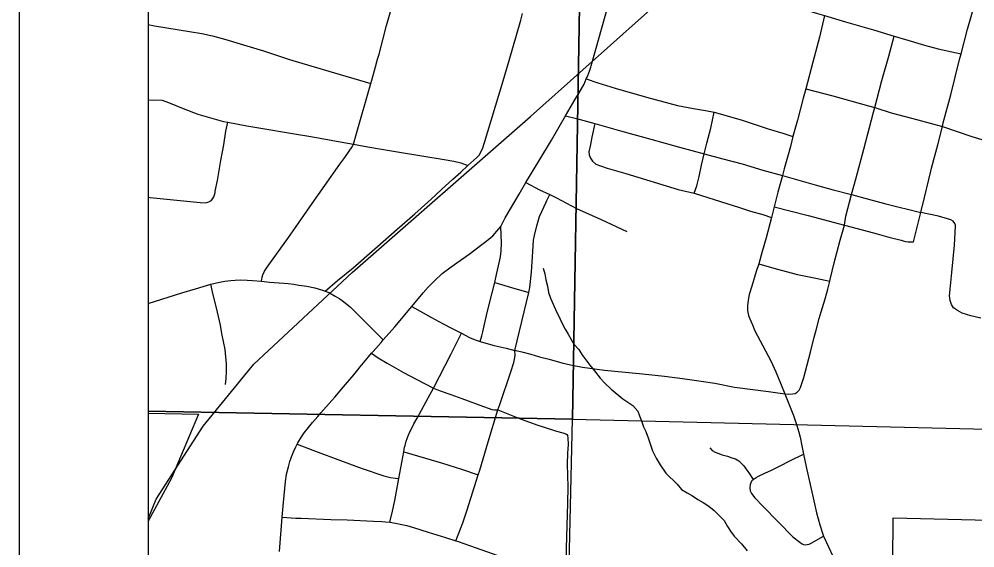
# Model space of a CAD drawing. Extents: x -7.9 to 76.1, y 0 to 22.
# Drawn here: x 2 to 2.741, y 20.221 to 20.631 of the extents above; entities that cross this region are included whole.
import ezdxf

# ---------------------------------------------------------------- set-up
doc = ezdxf.new("R2010")
doc.units = 0
for name, color, linetype in [('Default', 7, 'Continuous'), ('GM_X_City_Street', 7, 'Continuous'), ('GM_X_Corporation', 7, 'Continuous'), ('GM_X_County_Road', 7, 'Continuous'), ('GM_X_Minor_River', 7, 'Continuous'), ('GM_X_Rail_Line', 7, 'Continuous'), ('GM_X_Section', 7, 'Continuous'), ('GM_X_State_Route', 7, 'Continuous'), ('SC_Scratch1', 7, 'Continuous'), ('SH_Data', 7, 'Continuous')]:
    doc.layers.add(name, color=color, linetype=linetype)

msp = doc.modelspace()

# ---------------------------------------------------------------- linework, layer by layer
at = {"layer": 'Default'}
msp.add_lwpolyline([(2.43893, 20.9), (2.1, 20.9), (2.1, 20.32713), (2.42909, 20.32093)], close=True, dxfattribs=at)
at = {"layer": 'GM_X_City_Street'}
for points in [[(2.46739, 20.67947), (2.49183, 20.67258), (2.51941, 20.66464), (2.54554, 20.65749), (2.57353, 20.64938), (2.59296, 20.64347), (2.61925, 20.63547), (2.62476, 20.63371), (2.64095, 20.62905), (2.66264, 20.62264), (2.67867, 20.61778), (2.6892, 20.6146), (2.70231, 20.61089), (2.71284, 20.60811), (2.72329, 20.6057), (2.73054, 20.60417)], [(2.69364, 20.45827), (2.69755, 20.47389), (2.69928, 20.48113), (2.70041, 20.48584), (2.70054, 20.48631), (2.70701, 20.51303), (2.70763, 20.51557), (2.71021, 20.52511), (2.71248, 20.53348), (2.71609, 20.54779), (2.71682, 20.55071), (2.72258, 20.57232), (2.72935, 20.59979), (2.73054, 20.60417), (2.73562, 20.62311), (2.74072, 20.64098), (2.74371, 20.65146), (2.74661, 20.66275), (2.74903, 20.67255), (2.75092, 20.67896)], [(2.1879, 20.42777), (2.18845, 20.43083), (2.189, 20.43287), (2.19038, 20.43568), (2.19199, 20.43805), (2.1937, 20.44056), (2.20885, 20.46181), (2.21424, 20.46937), (2.2255, 20.48542), (2.24882, 20.51865), (2.25255, 20.52378), (2.25603, 20.5287), (2.25838, 20.53201), (2.25942, 20.53409), (2.26165, 20.54223), (2.2728, 20.58118), (2.27354, 20.58373), (2.2764, 20.59397), (2.27806, 20.59991), (2.27915, 20.6038), (2.28494, 20.62602), (2.28549, 20.62789), (2.29034, 20.64469)], [(2.23739, 20.42012), (2.24703, 20.42838), (2.25905, 20.43808), (2.2739, 20.45106), (2.27806, 20.45476), (2.2931, 20.46814), (2.30687, 20.48005), (2.31923, 20.49125), (2.32761, 20.49891), (2.33638, 20.50689), (2.34255, 20.51249), (2.3479, 20.51751), (2.35494, 20.52374), (2.35673, 20.52554), (2.35825, 20.52833), (2.35965, 20.53134), (2.36103, 20.53535), (2.36625, 20.55243), (2.37542, 20.58321), (2.37998, 20.59882), (2.38911, 20.6303), (2.39049, 20.6353)], [(2.1, 20.62675), (2.1049, 20.62595), (2.13212, 20.62152), (2.14182, 20.61978), (2.15006, 20.61807), (2.16039, 20.61514), (2.1714, 20.61184), (2.18947, 20.60641), (2.20962, 20.59982), (2.24026, 20.59059), (2.2728, 20.58118)], [(2.59382, 20.34061), (2.59708, 20.34034), (2.59972, 20.3404), (2.60191, 20.34064), (2.60356, 20.34178), (2.6049, 20.34327), (2.60602, 20.34531), (2.60667, 20.34703), (2.6085, 20.35312), (2.61376, 20.3728), (2.61668, 20.38437), (2.61809, 20.38993), (2.62049, 20.39889), (2.62206, 20.40409), (2.6251, 20.41416), (2.62634, 20.41869), (2.62715, 20.42167), (2.62872, 20.42782), (2.62908, 20.42921), (2.63214, 20.44213), (2.63693, 20.45972), (2.64009, 20.47129), (2.64127, 20.47827), (2.64571, 20.495), (2.64916, 20.50794), (2.65507, 20.53011), (2.66277, 20.55878), (2.66379, 20.5624), (2.66921, 20.58335), (2.67444, 20.6024), (2.67867, 20.61778)], [(2.43981, 20.58461), (2.44897, 20.58153), (2.4623, 20.57751), (2.48652, 20.57062), (2.51075, 20.56407), (2.52304, 20.56178), (2.53246, 20.56017), (2.53902, 20.55882), (2.56013, 20.55294), (2.58092, 20.54607), (2.5924, 20.54249), (2.60018, 20.54006)], [(2.61009, 20.57705), (2.63115, 20.57161), (2.65877, 20.56385), (2.66379, 20.5624), (2.67646, 20.55838), (2.69694, 20.55284), (2.71609, 20.54779)], [(2.1, 20.56808), (2.10445, 20.56848), (2.11084, 20.5681), (2.11598, 20.56642), (2.12715, 20.5616), (2.13869, 20.55726), (2.14942, 20.5543), (2.15858, 20.55177), (2.16182, 20.5511)], [(2.42385, 20.55611), (2.43233, 20.55392), (2.44645, 20.55007), (2.46632, 20.54444), (2.48993, 20.53786), (2.51213, 20.53167), (2.53131, 20.52652), (2.5459, 20.52265), (2.56069, 20.51872), (2.57684, 20.51403), (2.59201, 20.50971), (2.6175, 20.50266), (2.63132, 20.49876), (2.64571, 20.495), (2.65877, 20.4915), (2.67218, 20.48791), (2.69928, 20.48113)], [(2.52358, 20.49604), (2.52556, 20.50172), (2.5274, 20.50907), (2.52916, 20.51777), (2.53131, 20.52652), (2.53337, 20.5349), (2.53648, 20.54651), (2.53902, 20.55882)], [(2.15217, 20.49759), (2.15381, 20.50599), (2.15645, 20.5215), (2.15865, 20.53355), (2.16022, 20.54408), (2.16182, 20.5511)], [(2.16182, 20.5511), (2.17653, 20.54824), (2.18292, 20.54713), (2.21659, 20.54161), (2.22305, 20.54053), (2.23074, 20.53925), (2.24901, 20.53597), (2.25942, 20.53409), (2.2677, 20.5326), (2.27806, 20.53074), (2.29498, 20.5278), (2.32977, 20.52227), (2.3372, 20.52088), (2.34248, 20.5197), (2.3479, 20.51751)], [(2.44645, 20.55007), (2.44427, 20.53938), (2.44315, 20.53387), (2.44199, 20.52821), (2.44222, 20.52588), (2.44323, 20.52331), (2.44461, 20.5209), (2.44727, 20.51846), (2.45598, 20.5155), (2.47052, 20.51133), (2.5111, 20.49892), (2.52358, 20.49604), (2.54978, 20.48784), (2.558, 20.4852), (2.56735, 20.48222), (2.57673, 20.47943), (2.58363, 20.47716)], [(2.71609, 20.54779), (2.73891, 20.54007), (2.75438, 20.53541)], [(2.39295, 20.50444), (2.40366, 20.49875), (2.41164, 20.49498), (2.41686, 20.49248), (2.43232, 20.48427), (2.45153, 20.47573), (2.47144, 20.46624)], [(2.14911, 20.49071), (2.15022, 20.49196), (2.15091, 20.49325), (2.15152, 20.49486), (2.15196, 20.49654), (2.15217, 20.49759)], [(2.1, 20.49302), (2.10164, 20.49283), (2.1405, 20.48877), (2.14447, 20.4886), (2.14632, 20.48915), (2.14754, 20.48964), (2.14839, 20.49009), (2.14911, 20.49071)], [(2.38458, 20.37419), (2.39523, 20.41914), (2.3962, 20.42289), (2.39731, 20.43484), (2.39848, 20.45074), (2.39895, 20.45956), (2.39971, 20.46329), (2.40151, 20.47064), (2.40366, 20.47789), (2.40868, 20.48914), (2.40934, 20.4904), (2.41164, 20.49498)], [(2.58572, 20.48555), (2.61191, 20.47879), (2.64009, 20.47129)], [(2.74595, 20.39908), (2.73805, 20.40109), (2.73153, 20.40307), (2.72786, 20.40503), (2.72476, 20.40715), (2.72322, 20.40965), (2.7222, 20.41274), (2.72173, 20.41654), (2.7219, 20.41869), (2.72213, 20.42173), (2.72332, 20.43449), (2.72537, 20.45587), (2.72634, 20.47041), (2.72617, 20.47131), (2.72566, 20.47254), (2.72446, 20.47433), (2.72274, 20.47528), (2.71304, 20.47822), (2.69928, 20.48113)], [(2.35748, 20.38105), (2.35879, 20.38559), (2.35957, 20.38845), (2.36309, 20.40348), (2.36687, 20.41869), (2.36886, 20.42672), (2.37027, 20.43293), (2.37182, 20.43972), (2.37331, 20.44671), (2.37383, 20.45135), (2.37404, 20.45729), (2.3735, 20.47019)], [(2.64009, 20.47129), (2.65877, 20.4663), (2.66561, 20.46445), (2.67459, 20.46192), (2.68414, 20.45958), (2.68562, 20.45915), (2.68758, 20.4587), (2.68964, 20.45841), (2.69364, 20.45827)], [(2.57376, 20.44141), (2.5872, 20.43734), (2.60384, 20.43314), (2.61793, 20.43008), (2.62872, 20.42782)], [(2.15995, 20.34762), (2.16062, 20.35244), (2.16095, 20.35816), (2.16083, 20.36388), (2.15974, 20.37494), (2.15856, 20.38111), (2.15735, 20.38739), (2.15615, 20.39362), (2.15387, 20.40384), (2.14996, 20.41965), (2.14865, 20.42548)], [(2.36886, 20.42672), (2.38182, 20.423), (2.39523, 20.41914)], [(2.30454, 20.40825), (2.3198, 20.3997), (2.32563, 20.39661), (2.3294, 20.39461), (2.33495, 20.39166), (2.34315, 20.38746)], [(2.28742, 20.24092), (2.28958, 20.24942), (2.2913, 20.2577), (2.29448, 20.27481), (2.29832, 20.2956), (2.29896, 20.29905), (2.29937, 20.30055), (2.30024, 20.30372), (2.30172, 20.30789), (2.30301, 20.31094), (2.30451, 20.31396), (2.30626, 20.31718), (2.30874, 20.32172), (2.3189, 20.34036), (2.32127, 20.345), (2.33519, 20.37153), (2.34315, 20.38746)], [(2.34315, 20.38746), (2.34936, 20.38428), (2.3523, 20.38295), (2.35523, 20.3818), (2.35748, 20.38105)], [(2.35748, 20.38105), (2.36208, 20.37969), (2.36833, 20.37805), (2.37779, 20.37583), (2.38458, 20.37419), (2.38545, 20.37399), (2.39085, 20.37277), (2.39692, 20.3713), (2.40365, 20.36927), (2.41117, 20.36735), (2.42083, 20.36461), (2.42766, 20.36292), (2.43704, 20.36128), (2.45406, 20.35889), (2.48343, 20.35604), (2.50044, 20.35419), (2.5146, 20.3525), (2.52903, 20.35038), (2.53957, 20.34882), (2.55475, 20.34575), (2.58134, 20.34235), (2.59382, 20.34061)], [(2.27343, 20.37193), (2.2786, 20.3685), (2.28544, 20.36416), (2.29822, 20.35707), (2.30848, 20.35158), (2.32127, 20.345), (2.32651, 20.34276), (2.33472, 20.34003), (2.34335, 20.33699), (2.36024, 20.33059), (2.3646, 20.32901), (2.3667, 20.32835), (2.36882, 20.32803), (2.37132, 20.32818), (2.38935, 20.32074), (2.40239, 20.31625), (2.40651, 20.31483), (2.41687, 20.3116), (2.42183, 20.31024), (2.42404, 20.30952), (2.4249, 20.30888), (2.42551, 20.30803)], [(2.33877, 20.22659), (2.34412, 20.24047), (2.34741, 20.25068), (2.3561, 20.27761), (2.35726, 20.2812), (2.36375, 20.30322), (2.37132, 20.32818), (2.37276, 20.33215), (2.38144, 20.35747), (2.38359, 20.36467), (2.38418, 20.36723), (2.38467, 20.37053), (2.38458, 20.37419)], [(2.424, 20.1965), (2.42439, 20.20644), (2.4246, 20.22096), (2.4256, 20.25575), (2.42572, 20.26835), (2.42542, 20.28593), (2.42571, 20.29455), (2.4261, 20.30133), (2.42588, 20.30629), (2.42551, 20.30803)], [(2.21554, 20.30136), (2.22783, 20.29684), (2.25122, 20.28805), (2.26613, 20.28272), (2.28287, 20.27699), (2.28811, 20.27554), (2.29185, 20.27502), (2.29448, 20.27481)], [(2.53563, 20.2985), (2.53764, 20.29662), (2.53989, 20.29525), (2.54194, 20.29445), (2.54541, 20.29322), (2.54941, 20.2922), (2.55285, 20.29098), (2.55562, 20.29002), (2.55811, 20.28851), (2.56038, 20.28653), (2.56197, 20.28463), (2.56377, 20.28234), (2.5659, 20.27935), (2.56929, 20.2742), (2.56801, 20.27291), (2.567, 20.27028), (2.56669, 20.26763), (2.56705, 20.26517), (2.56795, 20.26316), (2.57054, 20.25985), (2.57706, 20.25325), (2.60015, 20.22958), (2.60541, 20.2254), (2.60693, 20.22441), (2.60841, 20.22377), (2.60978, 20.22353), (2.61278, 20.224), (2.6144, 20.22479), (2.62398, 20.23025)], [(2.29832, 20.2956), (2.31524, 20.29063), (2.3284, 20.28674), (2.34314, 20.28218), (2.3561, 20.27761)], [(2.56929, 20.2742), (2.57155, 20.27571), (2.57345, 20.27664), (2.57837, 20.27893), (2.58349, 20.28129), (2.58983, 20.28432), (2.59828, 20.28869), (2.60836, 20.29365)], [(2.20407, 20.24478), (2.21466, 20.24419), (2.21863, 20.24401), (2.24175, 20.24319), (2.25448, 20.24271), (2.27474, 20.2418), (2.28133, 20.24153), (2.28424, 20.24127), (2.28742, 20.24092), (2.292, 20.24025), (2.29691, 20.23928), (2.30081, 20.23829), (2.30594, 20.23683), (2.31736, 20.23319), (2.33073, 20.22909), (2.33877, 20.22659), (2.34056, 20.22603), (2.35371, 20.22137), (2.3676, 20.21638), (2.37334, 20.21429), (2.37474, 20.21377), (2.4096, 20.20153), (2.424, 20.1965)]]:
    msp.add_lwpolyline(points, dxfattribs=at)
at = {"layer": 'GM_X_Corporation'}
msp.add_lwpolyline([(3.73705, 20.9), (2.1, 20.9), (2.1, 20.32547), (2.13909, 20.3247), (2.11815, 20.27512), (2.1, 20.24182), (2.1, 20.11437), (2.11627, 20.09137), (2.18176, 20.10791), (2.41814, 20.16758), (2.62296, 20.20833), (2.6405, 20.17691), (2.64749, 20.18312), (2.67775, 20.21), (2.67792, 20.24438), (2.90025, 20.23882), (2.90507, 20.30438), (2.96613, 20.30239), (2.9996, 20.30322), (3.07654, 20.30512), (3.07694, 20.50096), (3.40799, 20.48207)], dxfattribs=at)
at = {"layer": 'GM_X_County_Road'}
msp.add_lwpolyline([(2.62476, 20.63371), (2.62074, 20.61699), (2.61558, 20.59763), (2.61009, 20.57705), (2.60823, 20.56974), (2.60363, 20.55281), (2.60018, 20.54006), (2.59817, 20.53222), (2.59607, 20.52398), (2.59347, 20.51483), (2.59201, 20.50971), (2.58853, 20.4969), (2.58572, 20.48555), (2.58363, 20.47716), (2.57943, 20.4615), (2.57635, 20.45078), (2.57376, 20.44141), (2.57175, 20.43547), (2.56825, 20.42406), (2.56631, 20.41757), (2.56548, 20.41312), (2.56488, 20.40885), (2.56499, 20.40508), (2.5658, 20.40132), (2.56669, 20.39873), (2.56871, 20.39394), (2.57067, 20.38931), (2.5789, 20.37374), (2.58297, 20.36597), (2.58685, 20.35765), (2.59055, 20.34887), (2.59382, 20.34061), (2.60066, 20.32368), (2.60329, 20.31598), (2.60475, 20.3108), (2.6057, 20.30686), (2.607, 20.30028), (2.60836, 20.29365), (2.61055, 20.28383), (2.61535, 20.26231), (2.61856, 20.24825), (2.62103, 20.23888), (2.62398, 20.23025), (2.62771, 20.22188), (2.63114, 20.21459)], dxfattribs=at)
at = {"layer": 'GM_X_Minor_River'}
msp.add_lwpolyline([(2.40642, 20.43798), (2.40763, 20.43345), (2.40847, 20.42892), (2.40969, 20.42401), (2.41053, 20.4191), (2.41212, 20.41458), (2.41409, 20.41007), (2.41684, 20.40405), (2.4188, 20.4003), (2.42038, 20.39653), (2.42351, 20.39052), (2.42585, 20.38678), (2.42819, 20.38265), (2.43014, 20.37889), (2.434, 20.37479), (2.43634, 20.37104), (2.44253, 20.36282), (2.44639, 20.35833), (2.45065, 20.35273), (2.45412, 20.349), (2.45913, 20.34416), (2.46834, 20.33674), (2.47599, 20.33157), (2.47986, 20.32709), (2.48105, 20.32333), (2.48263, 20.31956), (2.48423, 20.31504), (2.48618, 20.31129), (2.48778, 20.30639), (2.49136, 20.29622), (2.49411, 20.29058), (2.49723, 20.28533), (2.5015, 20.27896), (2.51035, 20.2704), (2.51383, 20.26629), (2.51803, 20.26372), (2.52223, 20.26152), (2.52645, 20.25856), (2.53065, 20.25636), (2.53486, 20.2534), (2.53908, 20.25007), (2.54332, 20.24597), (2.54679, 20.24224), (2.54951, 20.23774), (2.55185, 20.23399), (2.55456, 20.23025), (2.56034, 20.22429), (2.5646, 20.21868)], dxfattribs=at)
at = {"layer": 'GM_X_Rail_Line'}
msp.add_lwpolyline([(2.1, 20.24354), (2.10641, 20.25873), (2.14272, 20.31539), (2.18204, 20.36346), (2.25833, 20.43461), (2.39668, 20.55564), (2.51835, 20.66438), (2.60263, 20.73145), (2.66693, 20.77716), (2.74484, 20.81794), (2.83376, 20.8494), (2.97671, 20.88078), (3.08282, 20.9)], dxfattribs=at)
at = {"layer": 'GM_X_Section'}
msp.add_lwpolyline([(3.44816, 20.29633), (3.41682, 19.27112), (2.40571, 19.29621), (2.42909, 20.32093)], close=True, dxfattribs=at)
at = {"layer": 'GM_X_State_Route'}
for points in [[(2.44343, 20.59381), (2.44376, 20.59484), (2.44989, 20.61681), (2.46334, 20.66497), (2.46739, 20.67947)], [(2.43981, 20.58461), (2.44047, 20.58594), (2.44242, 20.59073), (2.44343, 20.59381)], [(2.42385, 20.55611), (2.43113, 20.56857), (2.43532, 20.5756), (2.43816, 20.58065), (2.43981, 20.58461)], [(2.39295, 20.50444), (2.40314, 20.52097), (2.41288, 20.53725), (2.42385, 20.55611)], [(2.3735, 20.47019), (2.37703, 20.47683), (2.38772, 20.49523), (2.39295, 20.50444)], [(2.30454, 20.40825), (2.31328, 20.41869), (2.31714, 20.42331), (2.32208, 20.42817), (2.32805, 20.4338), (2.33497, 20.43897), (2.34901, 20.44871), (2.36442, 20.46044), (2.36739, 20.4629), (2.3735, 20.47019)], [(2.1, 20.41052), (2.1261, 20.41869), (2.13682, 20.42198), (2.14865, 20.42548), (2.15529, 20.42715), (2.15956, 20.4279), (2.16414, 20.42846), (2.16749, 20.42871), (2.17197, 20.42884), (2.17681, 20.4287), (2.18095, 20.42839), (2.1879, 20.42777)], [(2.1879, 20.42777), (2.19427, 20.4272), (2.20537, 20.42636), (2.20876, 20.42595), (2.21307, 20.42544), (2.217, 20.42485), (2.22327, 20.42388), (2.22928, 20.42265), (2.23524, 20.42093), (2.23739, 20.42012), (2.24019, 20.41906), (2.24085, 20.41869), (2.24505, 20.4163), (2.24875, 20.41413), (2.2515, 20.41206), (2.25568, 20.40874), (2.2569, 20.40766), (2.2597, 20.40518), (2.27806, 20.38665), (2.28237, 20.3823)], [(2.28237, 20.3823), (2.29137, 20.39254), (2.30454, 20.40825)], [(2.27343, 20.37193), (2.27462, 20.37334), (2.28073, 20.38036), (2.28237, 20.3823)], [(2.202, 20.21823), (2.20407, 20.24478), (2.20497, 20.2563), (2.20671, 20.27245), (2.20748, 20.27811), (2.20892, 20.28391), (2.21009, 20.28808), (2.21139, 20.29173), (2.21279, 20.29548), (2.21456, 20.29949), (2.21554, 20.30136), (2.21619, 20.30261), (2.21909, 20.30723), (2.22116, 20.31023), (2.22432, 20.31447), (2.22758, 20.31818), (2.23164, 20.32291), (2.23404, 20.3258), (2.24247, 20.33523), (2.2449, 20.33799), (2.25161, 20.3459), (2.25952, 20.35522), (2.26274, 20.35902), (2.26463, 20.36131), (2.27104, 20.36907), (2.27343, 20.37193)]]:
    msp.add_lwpolyline(points, dxfattribs=at)
at = {"layer": 'SC_Scratch1'}
for points in [[(3.46409, 20.9), (2.43893, 20.9), (2.42909, 20.32093), (3.44816, 20.29633)], [(2.1, 20.32713), (2.1, 19.3026), (2.40571, 19.29621), (2.42909, 20.32093)]]:
    msp.add_lwpolyline(points, close=True, dxfattribs=at)
at = {"layer": 'SH_Data'}
for p, q in [((2, 21), (2, 14)), ((2.1, 20.9), (2.1, 14.1))]:
    msp.add_line(p, q, dxfattribs=at)

doc.saveas('drawing.dxf')
